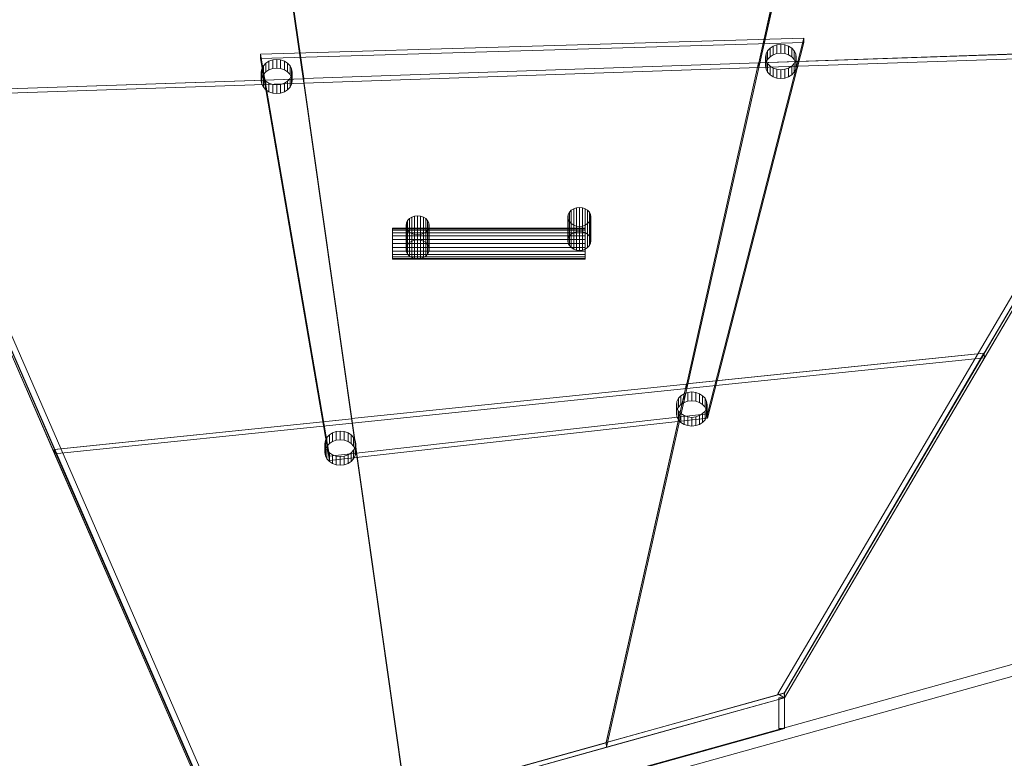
# Model space of a CAD drawing. Header units: millimetres. Extents: x -2233 to 61924, y -68080 to 6847.
# Tile 661 of 1022: x 2803 to 3315, y 1104 to 1487. Entities that reach past the tile are written whole.
import ezdxf

# ---------------------------------------------------------------- set-up
doc = ezdxf.new("R2010")
doc.units = ezdxf.units.MM
for name, color, linetype, lineweight in [('COTAS_O', 1, 'Continuous', 0), ('COTAS_P', 1, 'Continuous', 0), ('lateral_C01', 7, 'Continuous', 0), ('lateral_tolva-C01', 7, 'Continuous', 0)]:
    doc.layers.add(name, color=color, linetype=linetype, lineweight=lineweight)
doc.dimstyles.new('R19_100', dxfattribs={"dimtxt": 250, "dimasz": 150, "dimexe": 150, "dimexo": 80, "dimgap": 100, "dimtad": 1, "dimtih": 1, "dimtoh": 1, "dimdsep": 46, "dimcen": 0.09, "dimadec": 0, "dimazin": 0, "dimtfac": 1, "dimtdec": 4, "dimtofl": 0, "dimtmove": 0, "dimatfit": 3, "dimfxl": 1, "dimtolj": 1, "dimtzin": 0, "dimarcsym": 0})

# ---------------------------------------------------------------- blocks, each defined once
blk = doc.blocks.new('DIM_R27_1')
at = {"layer": 'COTAS_P'}
for p, q in [((9950.73, 3666.67), (9794.15, 3669.56)), ((807.35, 1106.67), (9950.73, 3666.67)), ((9950.73, 3666.67), (9818.41, 3582.9)), ((10193.38, 2800), (9950.73, 3666.67)), ((807.35, 1106.67), (939.66, 1190.45)), ((1050, 240), (807.35, 1106.67)), ((807.35, 1106.67), (963.92, 1103.78))]:
    blk.add_line(p, q, dxfattribs=at)
blk.add_text('9495 P', height=250, rotation=15.6414, dxfattribs=at).set_placement((5352.08, 2482.97))
blk = doc.blocks.new('DIM_R27_21')
at = {"layer": 'COTAS_O'}
for p, q in [((1349.2, 1600), (1349.2, 700)), ((4799.2, 1600), (4799.2, 700)), ((1349.2, 700), (1499.2, 745)), ((4799.2, 700), (4649.2, 745)), ((1349.2, 700), (4799.2, 700)), ((1349.2, 700), (1499.2, 655)), ((4799.2, 700), (4649.2, 655))]:
    blk.add_line(p, q, dxfattribs=at)
blk.add_text('3450 O', height=250, dxfattribs=at).set_placement((3074.2, 800))

msp = doc.modelspace()

# ---------------------------------------------------------------- linework, layer by layer
at = {"layer": 'lateral_C01'}
for p, q in [((3790.259, 1283.507), (2846.1, 1020.894)), ((2847.707, 1015.113), (3791.867, 1277.726))]:
    msp.add_line(p, q, dxfattribs=at)
at = {"layer": 'lateral_tolva-C01'}
for p, q in [((2674.2, 1602.511), (2911.751, 1057.269)), ((2677.867, 1601.598), (2915.418, 1056.355)), ((2950.931, 1456.876), (2930.2, 1602.341)), ((2930.2, 1602.267), (2950.931, 1456.802)), ((3187.425, 1465.068), (3218.2, 1602.429)), ((3218.2, 1602.341), (3187.425, 1464.98)), ((3470.752, 1602.028), (3197.332, 1137.177)), ((3200.779, 1137.661), (3474.2, 1602.511)), ((2911.751, 1054.757), (2674.2, 1600)), ((2950.931, 1454.535), (2930.2, 1600)), ((3187.425, 1462.639), (3218.2, 1600)), ((3474.2, 1600), (3200.779, 1135.149)), ((3210.89, 1477.959), (2928.542, 1469.518)), ((2928.542, 1467.251), (3210.89, 1475.692)), ((3160.795, 1282.693), (3210.89, 1477.959)), ((3210.89, 1475.692), (3160.795, 1280.426)), ((3193.271, 1472.729), (3194.928, 1473.777)), ((3194.928, 1473.777), (3196.857, 1474.435)), ((3194.928, 1473.777), (3194.928, 1469.243)), ((3196.857, 1474.435), (3198.928, 1474.66)), ((3196.857, 1474.435), (3196.857, 1469.902)), ((3198.928, 1474.66), (3200.998, 1474.435)), ((3198.928, 1474.66), (3198.928, 1470.126)), ((3200.998, 1474.435), (3202.928, 1473.777)), ((3200.998, 1474.435), (3200.998, 1469.902)), ((3202.928, 1473.777), (3204.585, 1472.729)), ((3202.928, 1473.777), (3202.928, 1469.243)), ((3210.89, 1477.959), (3210.89, 1475.692)), ((2928.542, 1469.518), (2964.29, 1260.746)), ((2928.542, 1467.251), (2928.542, 1469.518)), ((3187.342, 1465.079), (3397.559, 1472.282)), ((3397.642, 1472.271), (3187.425, 1465.068)), ((3187.425, 1462.639), (3397.642, 1469.842)), ((3190.928, 1468.068), (3191.2, 1469.774)), ((3191.2, 1469.774), (3192, 1471.364)), ((3191.2, 1469.774), (3191.2, 1465.241)), ((3192, 1471.364), (3193.271, 1472.729)), ((3192, 1471.364), (3192, 1466.831)), ((3193.271, 1472.729), (3193.271, 1468.196)), ((3194.928, 1469.243), (3193.271, 1468.196)), ((3196.857, 1469.902), (3194.928, 1469.243)), ((3198.928, 1470.126), (3196.857, 1469.902)), ((3200.998, 1469.902), (3198.928, 1470.126)), ((3202.928, 1469.243), (3200.998, 1469.902)), ((3204.585, 1468.196), (3202.928, 1469.243)), ((3204.585, 1472.729), (3205.856, 1471.364)), ((3204.585, 1472.729), (3204.585, 1468.196)), ((3205.856, 1471.364), (3206.655, 1469.774)), ((3205.856, 1471.364), (3205.856, 1466.831)), ((3206.655, 1469.774), (3206.928, 1468.068)), ((3206.655, 1469.774), (3206.655, 1465.241)), ((3397.559, 1472.282), (3304.596, 1314.233)), ((3304.679, 1311.792), (3397.642, 1469.842)), ((2964.29, 1258.479), (2928.542, 1467.251)), ((2929.173, 1461.912), (2929.973, 1463.502)), ((2929.973, 1463.502), (2931.244, 1464.867)), ((2929.973, 1463.502), (2929.973, 1458.968)), ((2931.244, 1464.867), (2932.901, 1465.914)), ((2931.244, 1464.867), (2931.244, 1460.333)), ((2932.901, 1465.914), (2934.83, 1466.573)), ((2932.901, 1465.914), (2932.901, 1461.381)), ((2934.83, 1466.573), (2936.901, 1466.797)), ((2934.83, 1466.573), (2934.83, 1462.039)), ((2936.901, 1466.797), (2938.971, 1466.573)), ((2936.901, 1466.797), (2936.901, 1462.264)), ((2938.971, 1466.573), (2940.901, 1465.914)), ((2938.971, 1466.573), (2938.971, 1462.039)), ((2940.901, 1465.914), (2942.558, 1464.867)), ((2940.901, 1465.914), (2940.901, 1461.381)), ((2942.558, 1464.867), (2943.829, 1463.502)), ((2942.558, 1464.867), (2942.558, 1460.333)), ((2943.829, 1463.502), (2944.628, 1461.912)), ((2943.829, 1463.502), (2943.829, 1458.968)), ((3187.425, 1464.98), (2950.931, 1456.876)), ((3149.972, 1298.283), (3187.342, 1465.079)), ((3187.342, 1465.079), (3187.425, 1462.639)), ((3187.425, 1462.639), (3187.425, 1465.068)), ((3187.425, 1462.639), (3187.425, 1464.98)), ((3191.2, 1466.362), (3190.928, 1468.068)), ((3190.928, 1463.535), (3190.928, 1468.068)), ((3191.2, 1465.241), (3190.928, 1463.535)), ((3190.928, 1463.535), (3191.2, 1461.829)), ((3192, 1466.831), (3191.2, 1465.241)), ((3192, 1464.772), (3191.2, 1466.362)), ((3191.2, 1466.362), (3191.2, 1461.829)), ((3193.271, 1468.196), (3192, 1466.831)), ((3193.271, 1463.407), (3192, 1464.772)), ((3192, 1464.772), (3192, 1460.239)), ((3194.928, 1462.36), (3193.271, 1463.407)), ((3193.271, 1463.407), (3193.271, 1458.874)), ((3204.585, 1463.407), (3202.928, 1462.36)), ((3205.856, 1466.831), (3204.585, 1468.196)), ((3205.856, 1464.772), (3204.585, 1463.407)), ((3204.585, 1463.407), (3204.585, 1458.874)), ((3206.655, 1465.241), (3205.856, 1466.831)), ((3206.655, 1466.362), (3205.856, 1464.772)), ((3205.856, 1464.772), (3205.856, 1460.239)), ((3206.928, 1468.068), (3206.655, 1466.362)), ((3206.655, 1466.362), (3206.655, 1461.829)), ((3206.928, 1463.535), (3206.655, 1465.241)), ((3206.655, 1461.829), (3206.928, 1463.535)), ((3206.928, 1468.068), (3206.928, 1463.535)), ((2928.901, 1460.206), (2929.173, 1461.912)), ((2929.173, 1458.5), (2928.901, 1460.206)), ((2928.901, 1455.672), (2928.901, 1460.206)), ((2929.173, 1461.912), (2929.173, 1457.378)), ((2929.973, 1458.968), (2929.173, 1457.378)), ((2929.973, 1456.91), (2929.173, 1458.5)), ((2929.173, 1458.5), (2929.173, 1453.966)), ((2931.244, 1460.333), (2929.973, 1458.968)), ((2932.901, 1461.381), (2931.244, 1460.333)), ((2934.83, 1462.039), (2932.901, 1461.381)), ((2936.901, 1462.264), (2934.83, 1462.039)), ((2938.971, 1462.039), (2936.901, 1462.264)), ((2940.901, 1461.381), (2938.971, 1462.039)), ((2942.558, 1460.333), (2940.901, 1461.381)), ((2943.829, 1458.968), (2942.558, 1460.333)), ((2944.628, 1457.378), (2943.829, 1458.968)), ((2944.628, 1458.5), (2943.829, 1456.91)), ((2944.628, 1461.912), (2944.901, 1460.206)), ((2944.628, 1461.912), (2944.628, 1457.378)), ((2944.901, 1460.206), (2944.628, 1458.5)), ((2944.628, 1458.5), (2944.628, 1453.966)), ((2944.901, 1460.206), (2944.901, 1455.672)), ((2950.931, 1454.535), (3187.425, 1462.639)), ((3187.425, 1462.639), (3150.056, 1295.843)), ((3191.2, 1461.829), (3192, 1460.239)), ((3192, 1460.239), (3193.271, 1458.874)), ((3193.271, 1458.874), (3194.928, 1457.826)), ((3196.857, 1461.701), (3194.928, 1462.36)), ((3194.928, 1462.36), (3194.928, 1457.826)), ((3198.928, 1461.477), (3196.857, 1461.701)), ((3196.857, 1461.701), (3196.857, 1457.168)), ((3200.998, 1461.701), (3198.928, 1461.477)), ((3198.928, 1461.477), (3198.928, 1456.943)), ((3202.928, 1462.36), (3200.998, 1461.701)), ((3200.998, 1461.701), (3200.998, 1457.168)), ((3202.928, 1462.36), (3202.928, 1457.826)), ((3202.928, 1457.826), (3204.585, 1458.874)), ((3204.585, 1458.874), (3205.856, 1460.239)), ((3205.856, 1460.239), (3206.655, 1461.829)), ((2740.637, 1449.576), (2950.854, 1456.779)), ((2950.931, 1456.802), (2740.714, 1449.599)), ((2740.714, 1447.332), (2950.931, 1454.535)), ((2929.173, 1457.378), (2928.901, 1455.672)), ((2928.901, 1455.672), (2929.173, 1453.966)), ((2929.173, 1453.966), (2929.973, 1452.377)), ((2931.244, 1455.545), (2929.973, 1456.91)), ((2929.973, 1456.91), (2929.973, 1452.377)), ((2932.901, 1454.497), (2931.244, 1455.545)), ((2931.244, 1455.545), (2931.244, 1451.012)), ((2934.83, 1453.839), (2932.901, 1454.497)), ((2932.901, 1454.497), (2932.901, 1449.964)), ((2936.901, 1453.614), (2934.83, 1453.839)), ((2934.83, 1453.839), (2934.83, 1449.306)), ((2938.971, 1453.839), (2936.901, 1453.614)), ((2936.901, 1453.614), (2936.901, 1449.081)), ((2940.901, 1454.497), (2938.971, 1453.839)), ((2938.971, 1453.839), (2938.971, 1449.306)), ((2942.558, 1455.545), (2940.901, 1454.497)), ((2940.901, 1454.497), (2940.901, 1449.964)), ((2943.829, 1456.91), (2942.558, 1455.545)), ((2942.558, 1455.545), (2942.558, 1451.012)), ((2943.829, 1456.91), (2943.829, 1452.377)), ((2943.829, 1452.377), (2944.628, 1453.966)), ((2944.901, 1455.672), (2944.628, 1457.378)), ((2944.628, 1453.966), (2944.901, 1455.672)), ((2950.854, 1456.779), (2976.028, 1280.143)), ((2950.931, 1454.535), (2950.854, 1456.779)), ((2950.931, 1454.535), (2950.931, 1456.876)), ((2950.931, 1454.535), (2950.931, 1456.802)), ((2976.105, 1277.899), (2950.931, 1454.535)), ((3194.928, 1457.826), (3196.857, 1457.168)), ((3196.857, 1457.168), (3198.928, 1456.943)), ((3198.928, 1456.943), (3200.998, 1457.168)), ((3200.998, 1457.168), (3202.928, 1457.826)), ((2821.405, 1264.193), (2740.637, 1449.576)), ((2929.973, 1452.377), (2931.244, 1451.012)), ((2931.244, 1451.012), (2932.901, 1449.964)), ((2932.901, 1449.964), (2934.83, 1449.306)), ((2934.83, 1449.306), (2936.901, 1449.081)), ((2936.901, 1449.081), (2938.971, 1449.306)), ((2938.971, 1449.306), (2940.901, 1449.964)), ((2940.901, 1449.964), (2942.558, 1451.012)), ((2942.558, 1451.012), (2943.829, 1452.377)), ((2740.714, 1447.332), (2821.482, 1261.95)), ((3088.436, 1386.288), (3089.035, 1387.481)), ((3089.035, 1387.481), (3089.989, 1388.505)), ((3089.035, 1387.481), (3089.035, 1375.014)), ((3089.989, 1388.505), (3091.231, 1389.29)), ((3089.989, 1388.505), (3089.989, 1376.038)), ((3091.231, 1389.29), (3092.678, 1389.784)), ((3091.231, 1389.29), (3091.231, 1376.823)), ((3092.678, 1389.784), (3094.231, 1389.952)), ((3092.678, 1389.784), (3092.678, 1377.317)), ((3094.231, 1389.952), (3095.784, 1389.784)), ((3094.231, 1389.952), (3094.231, 1377.486)), ((3095.784, 1389.784), (3097.231, 1389.29)), ((3095.784, 1389.784), (3095.784, 1377.317)), ((3097.231, 1389.29), (3098.474, 1388.505)), ((3097.231, 1389.29), (3097.231, 1376.823)), ((3098.474, 1388.505), (3099.427, 1387.481)), ((3098.474, 1388.505), (3098.474, 1376.038)), ((3099.427, 1387.481), (3100.027, 1386.288)), ((3099.427, 1387.481), (3099.427, 1375.014)), ((3004.13, 1380.619), (3004.335, 1381.899)), ((3004.335, 1381.899), (3004.934, 1383.091)), ((3004.335, 1381.899), (3004.335, 1369.432)), ((3004.934, 1383.091), (3005.888, 1384.115)), ((3004.934, 1383.091), (3004.934, 1370.624)), ((3005.888, 1384.115), (3007.13, 1384.901)), ((3005.888, 1384.115), (3005.888, 1371.648)), ((3007.13, 1384.901), (3008.577, 1385.395)), ((3007.13, 1384.901), (3007.13, 1372.434)), ((3008.577, 1385.395), (3010.13, 1385.563)), ((3008.577, 1385.395), (3008.577, 1372.928)), ((3010.13, 1385.563), (3011.683, 1385.395)), ((3010.13, 1385.563), (3010.13, 1373.096)), ((3011.683, 1385.395), (3013.13, 1384.901)), ((3011.683, 1385.395), (3011.683, 1372.928)), ((3013.13, 1384.901), (3014.373, 1384.115)), ((3013.13, 1384.901), (3013.13, 1372.434)), ((3014.373, 1384.115), (3015.327, 1383.091)), ((3014.373, 1384.115), (3014.373, 1371.648)), ((3015.327, 1383.091), (3015.926, 1381.899)), ((3015.327, 1383.091), (3015.327, 1370.624)), ((3015.926, 1381.899), (3016.13, 1380.619)), ((3015.926, 1381.899), (3015.926, 1369.432)), ((3088.231, 1385.009), (3088.436, 1386.288)), ((3088.436, 1383.729), (3088.231, 1385.009)), ((3088.231, 1372.542), (3088.231, 1385.009)), ((3088.436, 1386.288), (3088.436, 1373.821)), ((3089.035, 1382.537), (3088.436, 1383.729)), ((3088.436, 1383.729), (3088.436, 1371.262)), ((3089.989, 1381.513), (3089.035, 1382.537)), ((3089.035, 1382.537), (3089.035, 1370.07)), ((3091.231, 1380.728), (3089.989, 1381.513)), ((3089.989, 1381.513), (3089.989, 1369.046)), ((3098.474, 1381.513), (3097.231, 1380.728)), ((3099.427, 1382.537), (3098.474, 1381.513)), ((3098.474, 1381.513), (3098.474, 1369.046)), ((3100.027, 1383.729), (3099.427, 1382.537)), ((3099.427, 1382.537), (3099.427, 1370.07)), ((3100.027, 1386.288), (3100.231, 1385.009)), ((3100.027, 1386.288), (3100.027, 1373.821)), ((3100.231, 1385.009), (3100.027, 1383.729)), ((3100.027, 1383.729), (3100.027, 1371.262)), ((3100.231, 1385.009), (3100.231, 1372.542)), ((2997.173, 1378.862), (2997.173, 1379.135)), ((2997.173, 1379.135), (3097.173, 1379.135)), ((2997.173, 1378.063), (2997.173, 1378.862)), ((2997.173, 1378.862), (3097.173, 1378.862)), ((2997.173, 1376.792), (2997.173, 1378.063)), ((2997.173, 1378.063), (3097.173, 1378.063)), ((2997.173, 1375.135), (2997.173, 1376.792)), ((2997.173, 1376.792), (3097.173, 1376.792)), ((3004.335, 1379.34), (3004.13, 1380.619)), ((3004.13, 1368.153), (3004.13, 1380.619)), ((3004.934, 1378.148), (3004.335, 1379.34)), ((3004.335, 1379.34), (3004.335, 1366.873)), ((3005.888, 1377.124), (3004.934, 1378.148)), ((3004.934, 1378.148), (3004.934, 1365.681)), ((3007.13, 1376.338), (3005.888, 1377.124)), ((3005.888, 1377.124), (3005.888, 1364.657)), ((3008.577, 1375.844), (3007.13, 1376.338)), ((3007.13, 1376.338), (3007.13, 1363.871)), ((3013.13, 1376.338), (3011.683, 1375.844)), ((3014.373, 1377.124), (3013.13, 1376.338)), ((3013.13, 1376.338), (3013.13, 1363.871)), ((3015.327, 1378.148), (3014.373, 1377.124)), ((3014.373, 1377.124), (3014.373, 1364.657)), ((3015.926, 1379.34), (3015.327, 1378.148)), ((3015.327, 1378.148), (3015.327, 1365.681)), ((3016.13, 1380.619), (3015.926, 1379.34)), ((3015.926, 1379.34), (3015.926, 1366.873)), ((3016.13, 1380.619), (3016.13, 1368.153)), ((3091.231, 1376.823), (3089.989, 1376.038)), ((3092.678, 1380.234), (3091.231, 1380.728)), ((3091.231, 1380.728), (3091.231, 1368.261)), ((3092.678, 1377.317), (3091.231, 1376.823)), ((3094.231, 1380.065), (3092.678, 1380.234)), ((3092.678, 1380.234), (3092.678, 1367.767)), ((3094.231, 1377.486), (3092.678, 1377.317)), ((3095.784, 1380.234), (3094.231, 1380.065)), ((3094.231, 1380.065), (3094.231, 1367.598)), ((3095.784, 1377.317), (3094.231, 1377.486)), ((3097.231, 1380.728), (3095.784, 1380.234)), ((3095.784, 1380.234), (3095.784, 1367.767)), ((3097.231, 1376.823), (3095.784, 1377.317)), ((3097.173, 1378.862), (3097.173, 1379.135)), ((3097.173, 1378.063), (3097.173, 1378.862)), ((3097.173, 1376.792), (3097.173, 1378.063)), ((3097.173, 1375.135), (3097.173, 1376.792)), ((3097.231, 1380.728), (3097.231, 1368.261)), ((3098.474, 1376.038), (3097.231, 1376.823)), ((2997.173, 1373.206), (2997.173, 1375.135)), ((2997.173, 1375.135), (3097.173, 1375.135)), ((2997.173, 1373.206), (2997.173, 1371.135)), ((2997.173, 1373.206), (3097.173, 1373.206)), ((3005.888, 1371.648), (3004.934, 1370.624)), ((3007.13, 1372.434), (3005.888, 1371.648)), ((3008.577, 1372.928), (3007.13, 1372.434)), ((3010.13, 1375.676), (3008.577, 1375.844)), ((3008.577, 1375.844), (3008.577, 1363.377)), ((3010.13, 1373.096), (3008.577, 1372.928)), ((3011.683, 1375.844), (3010.13, 1375.676)), ((3010.13, 1375.676), (3010.13, 1363.209)), ((3011.683, 1372.928), (3010.13, 1373.096)), ((3011.683, 1375.844), (3011.683, 1363.377)), ((3013.13, 1372.434), (3011.683, 1372.928)), ((3014.373, 1371.648), (3013.13, 1372.434)), ((3015.327, 1370.624), (3014.373, 1371.648)), ((3088.436, 1373.821), (3088.231, 1372.542)), ((3088.231, 1372.542), (3088.436, 1371.262)), ((3089.035, 1375.014), (3088.436, 1373.821)), ((3088.436, 1371.262), (3089.035, 1370.07)), ((3089.989, 1376.038), (3089.035, 1375.014)), ((3097.173, 1373.206), (3097.173, 1375.135)), ((3097.173, 1371.135), (3097.173, 1373.206)), ((3099.427, 1375.014), (3098.474, 1376.038)), ((3100.027, 1373.821), (3099.427, 1375.014)), ((3099.427, 1370.07), (3100.027, 1371.262)), ((3100.231, 1372.542), (3100.027, 1373.821)), ((3100.027, 1371.262), (3100.231, 1372.542)), ((2997.173, 1371.135), (2997.173, 1369.065)), ((3097.173, 1371.135), (2997.173, 1371.135)), ((2997.173, 1369.065), (2997.173, 1367.135)), ((2997.173, 1369.065), (3097.173, 1369.065)), ((2997.173, 1367.135), (2997.173, 1365.478)), ((2997.173, 1367.135), (3097.173, 1367.135)), ((3004.335, 1369.432), (3004.13, 1368.153)), ((3004.13, 1368.153), (3004.335, 1366.873)), ((3004.934, 1370.624), (3004.335, 1369.432)), ((3004.335, 1366.873), (3004.934, 1365.681)), ((3015.926, 1369.432), (3015.327, 1370.624)), ((3015.327, 1365.681), (3015.926, 1366.873)), ((3016.13, 1368.153), (3015.926, 1369.432)), ((3015.926, 1366.873), (3016.13, 1368.153)), ((3089.035, 1370.07), (3089.989, 1369.046)), ((3089.989, 1369.046), (3091.231, 1368.261)), ((3091.231, 1368.261), (3092.678, 1367.767)), ((3092.678, 1367.767), (3094.231, 1367.598)), ((3094.231, 1367.598), (3095.784, 1367.767)), ((3095.784, 1367.767), (3097.231, 1368.261)), ((3097.173, 1371.135), (3097.173, 1369.065)), ((3097.173, 1369.065), (3097.173, 1367.135)), ((3097.173, 1367.135), (3097.173, 1365.478)), ((3097.231, 1368.261), (3098.474, 1369.046)), ((3098.474, 1369.046), (3099.427, 1370.07)), ((2997.173, 1365.478), (2997.173, 1364.207)), ((2997.173, 1365.478), (3097.173, 1365.478)), ((2997.173, 1364.207), (2997.173, 1363.408)), ((2997.173, 1364.207), (3097.173, 1364.207)), ((2997.173, 1363.408), (2997.173, 1363.135)), ((2997.173, 1363.408), (3097.173, 1363.408)), ((2997.173, 1363.135), (3097.173, 1363.135)), ((3004.934, 1365.681), (3005.888, 1364.657)), ((3005.888, 1364.657), (3007.13, 1363.871)), ((3007.13, 1363.871), (3008.577, 1363.377)), ((3008.577, 1363.377), (3010.13, 1363.209)), ((3010.13, 1363.209), (3011.683, 1363.377)), ((3011.683, 1363.377), (3013.13, 1363.871)), ((3013.13, 1363.871), (3014.373, 1364.657)), ((3014.373, 1364.657), (3015.327, 1365.681)), ((3097.173, 1365.478), (3097.173, 1364.207)), ((3097.173, 1364.207), (3097.173, 1363.408)), ((3097.173, 1363.408), (3097.173, 1363.135)), ((3149.802, 1298.303), (3304.425, 1314.253)), ((3304.596, 1314.233), (3149.972, 1298.283)), ((3150.056, 1295.843), (3304.679, 1311.792)), ((3304.425, 1314.253), (3200.526, 1137.609)), ((3200.779, 1135.149), (3304.679, 1311.792)), ((3304.679, 1311.792), (3304.425, 1314.253)), ((3304.679, 1311.792), (3304.596, 1314.233)), ((2975.866, 1280.214), (3149.817, 1298.157)), ((3150.056, 1295.843), (2976.105, 1277.899)), ((3108.037, 1111.884), (3149.802, 1298.303)), ((3149.817, 1298.157), (3108.052, 1111.738)), ((3108.29, 1109.424), (3150.056, 1295.843)), ((3149.802, 1298.303), (3150.056, 1295.843)), ((3150.056, 1295.843), (3149.817, 1298.157)), ((3150.056, 1295.843), (3149.972, 1298.283)), ((3144.862, 1289.153), (3145.661, 1290.743)), ((3145.661, 1290.743), (3146.933, 1292.108)), ((3145.661, 1290.743), (3145.661, 1286.21)), ((3146.933, 1292.108), (3148.589, 1293.156)), ((3146.933, 1292.108), (3146.933, 1287.575)), ((3148.589, 1293.156), (3150.519, 1293.814)), ((3148.589, 1293.156), (3148.589, 1288.622)), ((3150.519, 1293.814), (3152.589, 1294.039)), ((3150.519, 1293.814), (3150.519, 1289.281)), ((3152.589, 1289.505), (3150.519, 1289.281)), ((3152.589, 1294.039), (3154.66, 1293.814)), ((3152.589, 1294.039), (3152.589, 1289.505)), ((3154.66, 1289.281), (3152.589, 1289.505)), ((3154.66, 1293.814), (3156.589, 1293.156)), ((3154.66, 1293.814), (3154.66, 1289.281)), ((3156.589, 1293.156), (3158.246, 1292.108)), ((3156.589, 1293.156), (3156.589, 1288.622)), ((3158.246, 1292.108), (3159.518, 1290.743)), ((3158.246, 1292.108), (3158.246, 1287.575)), ((3159.518, 1290.743), (3160.317, 1289.153)), ((3159.518, 1290.743), (3159.518, 1286.21)), ((3144.589, 1287.447), (3144.862, 1289.153)), ((3144.862, 1285.741), (3144.589, 1287.447)), ((3144.589, 1282.914), (3144.589, 1287.447)), ((3144.862, 1284.62), (3144.589, 1282.914)), ((3144.862, 1289.153), (3144.862, 1284.62)), ((3145.661, 1286.21), (3144.862, 1284.62)), ((3145.661, 1284.152), (3144.862, 1285.741)), ((3144.862, 1285.741), (3144.862, 1281.208)), ((3146.933, 1287.575), (3145.661, 1286.21)), ((3148.589, 1288.622), (3146.933, 1287.575)), ((3150.519, 1289.281), (3148.589, 1288.622)), ((3156.589, 1288.622), (3154.66, 1289.281)), ((3158.246, 1287.575), (3156.589, 1288.622)), ((3159.518, 1286.21), (3158.246, 1287.575)), ((3160.317, 1284.62), (3159.518, 1286.21)), ((3160.317, 1285.741), (3159.518, 1284.152)), ((3160.317, 1289.153), (3160.589, 1287.447)), ((3160.317, 1289.153), (3160.317, 1284.62)), ((3160.589, 1287.447), (3160.317, 1285.741)), ((3160.317, 1285.741), (3160.317, 1281.208)), ((3160.589, 1282.914), (3160.317, 1284.62)), ((3160.589, 1287.447), (3160.589, 1282.914)), ((2821.255, 1264.145), (2975.878, 1280.095)), ((2976.028, 1280.143), (2821.405, 1264.193)), ((2964.29, 1260.746), (3160.795, 1282.693)), ((3160.795, 1280.426), (2964.29, 1258.479)), ((3004.001, 1082.797), (2975.866, 1280.214)), ((2975.866, 1280.214), (2976.105, 1277.899)), ((2975.878, 1280.095), (3004.014, 1082.678)), ((2976.105, 1277.899), (2975.878, 1280.095)), ((2976.105, 1277.899), (2976.028, 1280.143)), ((3144.589, 1282.914), (3144.862, 1281.208)), ((3144.862, 1281.208), (3145.661, 1279.618)), ((3146.933, 1282.786), (3145.661, 1284.152)), ((3145.661, 1284.152), (3145.661, 1279.618)), ((3145.661, 1279.618), (3146.933, 1278.253)), ((3148.589, 1281.739), (3146.933, 1282.786)), ((3146.933, 1282.786), (3146.933, 1278.253)), ((3150.519, 1281.08), (3148.589, 1281.739)), ((3148.589, 1281.739), (3148.589, 1277.206)), ((3152.589, 1280.856), (3150.519, 1281.08)), ((3150.519, 1281.08), (3150.519, 1276.547)), ((3154.66, 1281.08), (3152.589, 1280.856)), ((3152.589, 1280.856), (3152.589, 1276.322)), ((3156.589, 1281.739), (3154.66, 1281.08)), ((3154.66, 1281.08), (3154.66, 1276.547)), ((3158.246, 1282.786), (3156.589, 1281.739)), ((3156.589, 1281.739), (3156.589, 1277.206)), ((3159.518, 1284.152), (3158.246, 1282.786)), ((3158.246, 1282.786), (3158.246, 1278.253)), ((3158.246, 1278.253), (3159.518, 1279.618)), ((3159.518, 1284.152), (3159.518, 1279.618)), ((3159.518, 1279.618), (3160.317, 1281.208)), ((3160.317, 1281.208), (3160.589, 1282.914)), ((3160.795, 1282.693), (3160.795, 1280.426)), ((2821.482, 1261.95), (2976.105, 1277.899)), ((3004.24, 1080.483), (2976.105, 1277.899)), ((3146.933, 1278.253), (3148.589, 1277.206)), ((3148.589, 1277.206), (3150.519, 1276.547)), ((3150.519, 1276.547), (3152.589, 1276.322)), ((3152.589, 1276.322), (3154.66, 1276.547)), ((3154.66, 1276.547), (3156.589, 1277.206)), ((3156.589, 1277.206), (3158.246, 1278.253)), ((2962.24, 1268.798), (2963.039, 1270.388)), ((2963.039, 1270.388), (2964.311, 1271.753)), ((2963.039, 1270.388), (2963.039, 1265.855)), ((2964.311, 1271.753), (2965.968, 1272.801)), ((2964.311, 1271.753), (2964.311, 1267.22)), ((2965.968, 1272.801), (2967.897, 1273.459)), ((2965.968, 1272.801), (2965.968, 1268.267)), ((2967.897, 1268.926), (2965.968, 1268.267)), ((2967.897, 1273.459), (2969.968, 1273.684)), ((2967.897, 1273.459), (2967.897, 1268.926)), ((2969.968, 1269.15), (2967.897, 1268.926)), ((2969.968, 1273.684), (2972.038, 1273.459)), ((2969.968, 1273.684), (2969.968, 1269.15)), ((2972.038, 1268.926), (2969.968, 1269.15)), ((2972.038, 1273.459), (2973.968, 1272.801)), ((2972.038, 1273.459), (2972.038, 1268.926)), ((2973.968, 1268.267), (2972.038, 1268.926)), ((2973.968, 1272.801), (2975.624, 1271.753)), ((2973.968, 1272.801), (2973.968, 1268.267)), ((2975.624, 1271.753), (2976.896, 1270.388)), ((2975.624, 1271.753), (2975.624, 1267.22)), ((2976.896, 1270.388), (2977.695, 1268.798)), ((2976.896, 1270.388), (2976.896, 1265.855)), ((2911.525, 1056.953), (2821.255, 1264.145)), ((2821.255, 1264.145), (2821.482, 1261.95)), ((2821.482, 1261.95), (2821.405, 1264.193)), ((2961.968, 1267.092), (2962.24, 1268.798)), ((2962.24, 1265.386), (2961.968, 1267.092)), ((2961.968, 1262.559), (2961.968, 1267.092)), ((2962.24, 1264.265), (2961.968, 1262.559)), ((2962.24, 1268.798), (2962.24, 1264.265)), ((2963.039, 1265.855), (2962.24, 1264.265)), ((2963.039, 1263.796), (2962.24, 1265.386)), ((2962.24, 1265.386), (2962.24, 1260.853)), ((2964.311, 1267.22), (2963.039, 1265.855)), ((2964.311, 1262.431), (2963.039, 1263.796)), ((2963.039, 1263.796), (2963.039, 1259.263)), ((2965.968, 1268.267), (2964.311, 1267.22)), ((2975.624, 1267.22), (2973.968, 1268.267)), ((2976.896, 1265.855), (2975.624, 1267.22)), ((2976.896, 1263.796), (2975.624, 1262.431)), ((2977.695, 1264.265), (2976.896, 1265.855)), ((2977.695, 1265.386), (2976.896, 1263.796)), ((2976.896, 1263.796), (2976.896, 1259.263)), ((2977.695, 1268.798), (2977.968, 1267.092)), ((2977.695, 1268.798), (2977.695, 1264.265)), ((2977.968, 1267.092), (2977.695, 1265.386)), ((2977.695, 1265.386), (2977.695, 1260.853)), ((2977.968, 1262.559), (2977.695, 1264.265)), ((2977.968, 1267.092), (2977.968, 1262.559)), ((2821.482, 1261.95), (2911.751, 1054.757)), ((2961.968, 1262.559), (2962.24, 1260.853)), ((2962.24, 1260.853), (2963.039, 1259.263)), ((2963.039, 1259.263), (2964.311, 1257.898)), ((2964.29, 1260.746), (2964.29, 1258.479)), ((2965.968, 1261.384), (2964.311, 1262.431)), ((2964.311, 1262.431), (2964.311, 1257.898)), ((2967.897, 1260.725), (2965.968, 1261.384)), ((2965.968, 1261.384), (2965.968, 1256.85)), ((2969.968, 1260.501), (2967.897, 1260.725)), ((2967.897, 1260.725), (2967.897, 1256.192)), ((2972.038, 1260.725), (2969.968, 1260.501)), ((2969.968, 1260.501), (2969.968, 1255.967)), ((2973.968, 1261.384), (2972.038, 1260.725)), ((2972.038, 1260.725), (2972.038, 1256.192)), ((2975.624, 1262.431), (2973.968, 1261.384)), ((2973.968, 1261.384), (2973.968, 1256.85)), ((2975.624, 1262.431), (2975.624, 1257.898)), ((2975.624, 1257.898), (2976.896, 1259.263)), ((2976.896, 1259.263), (2977.695, 1260.853)), ((2977.695, 1260.853), (2977.968, 1262.559)), ((2964.311, 1257.898), (2965.968, 1256.85)), ((2965.968, 1256.85), (2967.897, 1256.192)), ((2967.897, 1256.192), (2969.968, 1255.967)), ((2969.968, 1255.967), (2972.038, 1256.192)), ((2972.038, 1256.192), (2973.968, 1256.85)), ((2973.968, 1256.85), (2975.624, 1257.898)), ((2911.751, 1057.269), (3200.779, 1137.661)), ((3200.526, 1137.609), (3108.037, 1111.884)), ((3200.779, 1135.149), (3197.332, 1137.177)), ((3200.779, 1135.149), (3200.526, 1137.609)), ((3200.779, 1135.149), (3200.779, 1137.661)), ((3200.779, 1135.149), (2911.751, 1054.757)), ((3108.29, 1109.424), (3200.779, 1135.149)), ((3197.779, 1135.149), (3197.779, 1119.149)), ((3200.779, 1135.149), (3197.779, 1135.149)), ((3200.779, 1119.149), (3200.779, 1135.149)), ((2911.751, 1038.757), (3200.779, 1119.149)), ((3200.779, 1119.149), (3197.779, 1119.149)), ((3108.052, 1111.738), (3004.001, 1082.797)), ((3108.29, 1109.424), (3108.037, 1111.884)), ((3108.29, 1109.424), (3108.052, 1111.738)), ((3004.24, 1080.483), (3108.29, 1109.424))]:
    msp.add_line(p, q, dxfattribs=at)

# ---------------------------------------------------------------- dimensions: what is measured, and where the dimension line sits
at = {"layer": 'COTAS_O'}
dim = msp.add_aligned_dim(p1=(1349.2, 1600), p2=(4799.2, 1600), distance=-900, text='<> O', dimstyle='R19_100', dxfattribs=at)
dim.commit()
dim.dimension.update_dxf_attribs({"geometry": 'DIM_R27_21', "text_midpoint": (3074.2, 700)})
at = {"layer": 'COTAS_P'}
dim = msp.add_aligned_dim(p1=(1050, 240), p2=(10193.381, 2800), distance=900, text='<> P', dimstyle='R19_100', dxfattribs=at)
dim.commit()
dim.dimension.update_dxf_attribs({"geometry": 'DIM_R27_1', "text_midpoint": (5379.037, 2386.671)})

doc.saveas('drawing.dxf')
